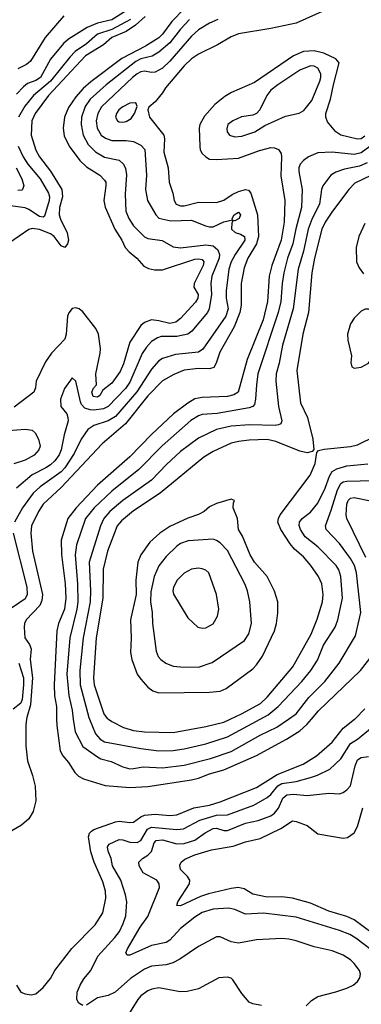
# Model space of a CAD drawing. Header units: inches. Extents: x 1834610 to 2027685, y 642842 to 774116.
# Tile 579 of 632: x 1982480 to 1984370, y 758424 to 763869. Entities that reach past the tile are written whole.
import ezdxf

# ---------------------------------------------------------------- set-up
doc = ezdxf.new("R2010")
doc.units = ezdxf.units.IN
doc.header["$MEASUREMENT"] = 0
doc.layers.add('B9785', color=7, linetype='Continuous')
doc.layers.add('B9786', color=7, linetype='Continuous')

msp = doc.modelspace()

# ---------------------------------------------------------------- linework, layer by layer
at = {"layer": 'B9785', "color": 5}
for points, elevation in [([(1982518.5, 760000), (1982514.4, 759970), (1982514.1, 759854.1), (1982524.2, 759770), (1982551.5, 759690), (1982565.7, 759630), (1982570.1, 759549.9), (1982555.3, 759490), (1982531.1, 759450), (1982490, 759414.6), (1982437.1, 759382.9)], 480), ([(1982462.3, 758530), (1982487, 758490), (1982510, 758480.8), (1982543.6, 758476.4), (1982570, 758481.3), (1982610, 758517.6), (1982650, 758567.4), (1982675.3, 758610), (1982768, 758732), (1982897.5, 758862.5), (1982939.9, 758930), (1982956.9, 759010), (1982955.1, 759050), (1982940.8, 759100.8), (1982892.1, 759210), (1982873.5, 759266.5), (1982860.2, 759350), (1982866.8, 759370), (1982878.1, 759381.9), (1982890, 759390.8), (1983010, 759432.2), (1983030, 759435.8), (1983090, 759429.5), (1983110, 759431.9), (1983150, 759461.5), (1983170, 759470.4), (1983230, 759476), (1983310, 759468.6), (1983350, 759472.1), (1983443.1, 759510), (1983530, 759524.4), (1983590, 759543.4), (1983790, 759622.2), (1983905.2, 759694.8), (1984048.3, 759751.7), (1984122.4, 759797.6), (1984210, 759874.4), (1984269.2, 759950.8), (1984332.5, 760000)], 480), ([(1982684.6, 760000), (1982685.4, 759965.4), (1982705, 759825), (1982718.2, 759798.2), (1982750, 759761), (1982785.8, 759705.8), (1982806, 759686), (1982833.1, 759670), (1982953, 759633), (1983090, 759622.1), (1983190, 759628.3), (1983430, 759664.5), (1983470, 759674.6), (1983530, 759698.5), (1983610, 759719.7), (1983790, 759799.6), (1983957, 759890), (1984030, 759937.1), (1984069.1, 759970.9), (1984094.1, 760000)], 520), ([(1982776.6, 760000), (1982786.3, 759930), (1982829.4, 759850), (1982910, 759793), (1982930, 759782.3), (1982986, 759766), (1983050, 759736.8), (1983090, 759727), (1983110, 759727.8), (1983162.5, 759737.5), (1983270, 759732.4), (1983390, 759745.6), (1983536.7, 759783.3), (1983650, 759822.5), (1983810, 759911.9), (1983903.8, 759956.2), (1983966.7, 760000)], 540), ([(1982866.5, 760000), (1982899.4, 759919.4), (1982925.8, 759890), (1982950, 759875.8), (1983150, 759839.1), (1983250, 759826.3), (1983330, 759827.9), (1983390, 759836.9), (1983510, 759865.1), (1983630, 759902.4), (1983811, 760000)], 560), ([(1982972.4, 760000), (1982990, 759988), (1983054.6, 759954.6), (1983110, 759937.4), (1983170, 759931.1), (1983330, 759927.9), (1983510, 759960.6), (1983610, 759984), (1983643.9, 760000)], 580), ([(1982830, 758417.4), (1982807.8, 758430), (1982795.4, 758450), (1982798.9, 758490), (1982814.4, 758530), (1982835.5, 758564.5), (1982874, 758610), (1982911.6, 758690), (1983007.1, 758792.9), (1983033.1, 758826.9), (1983053.6, 758870), (1983066.8, 758913.2), (1983073.2, 758990), (1983066.5, 759030), (1983039.4, 759110), (1982993.8, 759190), (1982985.4, 759230), (1982969, 759270), (1982965.8, 759294.2), (1982974.4, 759310), (1983030, 759334.8), (1983050, 759333.8), (1983090, 759319.6), (1983130, 759319.3), (1983150, 759330.1), (1983187.9, 759392.1), (1983210, 759404), (1983349.9, 759390.1), (1983385.7, 759394.3), (1983477, 759443), (1983570, 759470.1), (1983630, 759471.9), (1983774.9, 759525.1), (1983850, 759567.5), (1983870, 759584.7), (1983908.8, 759631.2), (1983930, 759644.6), (1984010, 759656.6), (1984090, 759678.3), (1984128.5, 759691.5), (1984195.9, 759724.1), (1984257.8, 759782.2), (1984310, 759865.7), (1984349, 759891), (1984430, 759956.4)], 460), ([(1984470.6, 758690), (1984339.8, 758790), (1984306, 758810), (1984250, 758832.2), (1984010, 758905.3), (1983830, 758927.9), (1983730, 758923), (1983670, 758949), (1983635.5, 758955.5), (1983550, 758949.9), (1983490, 758931.4), (1983450, 758906.2), (1983370, 758843.2), (1983310, 758778.7), (1983290, 758765.9), (1983210, 758749.3), (1983090, 758695.4), (1983075.1, 758695.1), (1983067.9, 758707.9), (1983076.8, 758730), (1983146.7, 758850), (1983189.5, 758910), (1983253.6, 759070), (1983252.7, 759090), (1983239.8, 759110), (1983163.8, 759150), (1983140.3, 759190), (1983139.8, 759210), (1983158.8, 759230), (1983190, 759249), (1983210, 759269), (1983224.1, 759315.9), (1983236, 759330), (1983270, 759333), (1983350, 759310.5), (1983390, 759312.5), (1983450, 759331.3), (1983507, 759373), (1983550, 759395.8), (1983570, 759398), (1983610, 759385.2), (1983630, 759385.4), (1983730, 759425.2), (1983800.3, 759439.7), (1983870, 759466.6), (1983890, 759481), (1983911.6, 759508.4), (1983936.6, 759563.4), (1983957.8, 759582.2), (1983994.4, 759585.6), (1984070, 759579.1), (1984191, 759591), (1984250, 759588.4), (1984270, 759595.9), (1984290, 759609.2), (1984310, 759631.6), (1984337, 759743.1), (1984350, 759775.3), (1984370, 759788.9), (1984410, 759794.3)], 440), ([(1984430, 758816.4), (1984330, 758890.6), (1984290, 758909.5), (1984190, 758938), (1984090, 758982.5), (1983990, 759011.1), (1983930, 759018.8), (1983850, 759015.7), (1983770, 759033.3), (1983721.5, 759061.5), (1983689.4, 759069.4), (1983650, 759064.4), (1983525.6, 759034.4), (1983480.5, 759019.5), (1983370, 758969), (1983350, 758969.7), (1983354.7, 758990), (1983419.8, 759090), (1983420.8, 759110), (1983407.9, 759130), (1983369.9, 759170), (1983365.8, 759194.2), (1983373.5, 759210), (1983393.1, 759226.9), (1983449.3, 759250), (1983542.3, 759277.7), (1983661.8, 759298.2), (1983730, 759321.6), (1983810, 759340.9), (1983924.5, 759395.5), (1983990, 759438.4), (1984010, 759435.5), (1984070, 759413.1), (1984130, 759366), (1984270, 759342.3), (1984293.6, 759346.4), (1984330, 759371.6), (1984350, 759407.2), (1984378.9, 759510)], 420), ([(1984065.5, 758414.5), (1984094.9, 758445.1), (1984130, 758466.7), (1984230, 758491.9), (1984290, 758512.8), (1984324.7, 758530), (1984350, 758550.4), (1984362.7, 758570), (1984365.3, 758590), (1984360.4, 758610), (1984330.9, 758650), (1984309.7, 758670), (1984270, 758696.2), (1984210, 758719.1), (1984110, 758742.2), (1984010, 758775.6), (1983970, 758784.9), (1983930, 758787.8), (1983790, 758779.8), (1983690, 758761.5), (1983650, 758769.8), (1983590, 758796.4), (1983570, 758796.9), (1983470, 758743.1), (1983366.3, 758673.7), (1983327.1, 758652.9), (1983290, 758642.6), (1983210, 758634.7), (1983170, 758617.5), (1983093.7, 758566.3), (1983007.9, 758490), (1982970, 758473.3), (1982910, 758459.8), (1982850, 758419.7)], 460), ([(1983818, 758418), (1983770, 758426.4), (1983750, 758435.4), (1983710, 758483), (1983659.6, 758559.6), (1983650, 758567.8), (1983630, 758574), (1983582.8, 758570), (1983470.2, 758509.8), (1983406.2, 758493.8), (1983368.1, 758491.9), (1983250, 758514.3), (1983212.2, 758507.8), (1983190, 758498.9), (1983150.2, 758470), (1983134, 758450), (1983021.7, 758270)], 480)]:
    msp.add_lwpolyline(points, dxfattribs=dict(at, elevation=elevation))
at = {"layer": 'B9786', "color": 5}
for points, elevation in [([(1983390, 763929.5), (1983321.2, 763858.8), (1983270.3, 763789.7), (1983250, 763769.5), (1983176.7, 763723.3), (1983045.5, 763654.4), (1982874.3, 763525.7), (1982831.6, 763488.4), (1982790, 763443.6), (1982750, 763383.9), (1982727.9, 763330), (1982721.2, 763270), (1982726.6, 763226.6), (1982754.6, 763170), (1982813.5, 763090), (1982850, 763056.4), (1982923.5, 763010), (1982950, 762982.4), (1982956.1, 762970), (1982956.4, 762950), (1982945.2, 762870), (1982952.8, 762832.8), (1983006.5, 762710), (1983045.1, 762650), (1983063.2, 762610), (1983085.2, 762585.2), (1983129.1, 762550), (1983166.3, 762506.3), (1983192.4, 762492.4), (1983225.2, 762485.2), (1983270, 762486.2), (1983450, 762544.9), (1983470, 762547.1), (1983490, 762542.2), (1983499.4, 762530), (1983495.3, 762510), (1983445, 762410), (1983444.1, 762390), (1983468.2, 762350), (1983466.5, 762330), (1983452.9, 762307.1), (1983370, 762217.3), (1983343.3, 762196.7), (1983310, 762189.2), (1983250, 762204.2), (1983210, 762208.9), (1983170, 762195), (1983150, 762178.3), (1983090, 762085.8), (1983054.3, 761965.7), (1983035.8, 761924.2), (1982990, 761859.6), (1982940.4, 761819.6), (1982923, 761790), (1982910, 761781.7), (1982885.8, 761785.8), (1982878.5, 761810), (1982888.1, 761831.9), (1982904.4, 761850), (1982900.9, 761910), (1982925.4, 762025.4), (1982927.1, 762050), (1982915.4, 762130), (1982901.1, 762161.1), (1982830, 762253.8), (1982810, 762269.8), (1982790, 762276.2), (1982770, 762272), (1982751.4, 762248.6), (1982745.1, 762230), (1982737.3, 762130), (1982730, 762101.6), (1982655.4, 762024.6), (1982622.6, 761977.4), (1982571.9, 761870), (1982567.3, 761832.7), (1982558, 761810), (1982450, 761727.2)], 420), ([(1983070, 763918.5), (1982990, 763868), (1982910, 763850.6), (1982853.9, 763826.1), (1982750, 763761.3), (1982722.4, 763737.6), (1982650, 763650.7), (1982594.5, 763550), (1982570, 763533.7), (1982524.1, 763515.9), (1982501.1, 763498.9), (1982461.7, 763458.3)], 340), ([(1984170, 763921.4), (1984010, 763850.9), (1983870, 763820.6), (1983690, 763791.2), (1983650, 763775.4), (1983574.3, 763730), (1983470, 763679.5), (1983430, 763652.7), (1983390, 763614.1), (1983286.6, 763493.4), (1983270, 763464.2), (1983230, 763415.1), (1983195.1, 763384.9), (1983188.8, 763370), (1983198.6, 763330), (1983277, 763230), (1983280.7, 763210), (1983277.4, 763137.4), (1983302.5, 763050), (1983306.6, 762970), (1983326.6, 762910), (1983334.1, 762870), (1983346.8, 762850), (1983370, 762840.6), (1983390, 762840.2), (1983470, 762859.3), (1983570, 762859.2), (1983610, 762871.9), (1983656.6, 762903.4), (1983690, 762918.9), (1983729.5, 762929.5), (1983746.7, 762926.7), (1983758.6, 762910), (1983796.8, 762790), (1983800.9, 762670), (1983790.9, 762629.1), (1983742.6, 762550), (1983722.5, 762497.5), (1983705.6, 762410), (1983705, 762290), (1983697.5, 762250), (1983667.1, 762170), (1983587.4, 762030), (1983566.8, 761970), (1983553.7, 761946.3), (1983530, 761938.1), (1983470, 761940.8), (1983390, 761931.8), (1983332.2, 761907.8), (1983270, 761871.6), (1983190, 761788.3), (1983065.1, 761634.9), (1982936.5, 761523.5), (1982710, 761282.9), (1982610.6, 761190), (1982584.7, 761150), (1982544.6, 761070), (1982541.2, 761030), (1982551.3, 760930), (1982606.7, 760690), (1982603.1, 760656.9), (1982591.3, 760630), (1982515.7, 760550), (1982506.4, 760530), (1982504.2, 760510), (1982509.5, 760450), (1982534, 760414), (1982543.6, 760390), (1982538.9, 760330), (1982551.1, 760230), (1982539.5, 760080.5), (1982519.9, 760010), (1982518.5, 760000)], 480), ([(1983173.9, 763886.1), (1983120.5, 763839.5), (1983070, 763803.9), (1982990, 763770.7), (1982944.7, 763730), (1982844.7, 763670), (1982640.1, 763450), (1982565.8, 763350), (1982546.6, 763310), (1982544.1, 763230), (1982570, 763148.1), (1982589.6, 763110), (1982650.9, 763030.9), (1982713.5, 762930), (1982716.9, 762890), (1982699.9, 762830), (1982699.1, 762790), (1982705.8, 762765.9), (1982742.7, 762690), (1982749.3, 762650.7), (1982744.9, 762630), (1982730, 762609.6), (1982710, 762618), (1982671.3, 762670), (1982650, 762685.5), (1982590, 762708.1), (1982550, 762714.6), (1982530, 762709.8), (1982424, 762636)], 380), ([(1983576.9, 763870), (1983530, 763849.9), (1983470, 763812.4), (1983430, 763777.5), (1983310, 763639.3), (1983270, 763602.1), (1983230, 763578.8), (1983210, 763577.5), (1983170, 763584.8), (1983150, 763580.6), (1983130, 763569.9), (1983103.9, 763550), (1982932.9, 763387.1), (1982911.9, 763350), (1982903.3, 763310), (1982909.1, 763270), (1982931.6, 763231.6), (1982954.3, 763214.3), (1982990, 763200.7), (1983070, 763201.8), (1983110, 763196.6), (1983150, 763175.8), (1983171.9, 763151.9), (1983181.5, 763010), (1983176.6, 762930), (1983183, 762890), (1983187.4, 762870), (1983233.7, 762790), (1983250, 762771.2), (1983316.8, 762756.8), (1983430, 762760.1), (1983508.8, 762728.8), (1983530, 762723.3), (1983550, 762724.5), (1983610, 762751.9), (1983657.5, 762762.5), (1983655.1, 762770), (1983667.2, 762790), (1983690, 762804.9), (1983701.8, 762790), (1983694, 762770), (1983670, 762757.4), (1983661.7, 762758.3), (1983653.4, 762746.6), (1983651.6, 762710), (1983672.7, 762692.7), (1983702.8, 762682.8), (1983723.7, 762670), (1983725, 762650), (1983671.7, 762570), (1983650.9, 762530), (1983636.9, 762490), (1983622.2, 762370), (1983623.1, 762330), (1983632.8, 762270), (1983620.6, 762230), (1983493.6, 762046.4), (1983469.1, 762030.9), (1983341.5, 762018.5), (1983270, 761995.4), (1983250, 761982.9), (1983210, 761937), (1983128.6, 761811.4), (1983010, 761674.9), (1982970, 761651.4), (1982890, 761625.4), (1982857.1, 761602.9), (1982819.5, 761550), (1982781.1, 761470), (1982729.2, 761390), (1982710, 761369.5), (1982594, 761286), (1982554.7, 761250), (1982496, 761170), (1982452.1, 761090)], 460), ([(1983419.9, 763870), (1983370, 763817.1), (1983310, 763742), (1983250, 763689.4), (1983213.2, 763666.8), (1983150, 763653.6), (1983122, 763638), (1982958.8, 763510), (1982869.7, 763430), (1982843.1, 763390), (1982822.4, 763330), (1982819.5, 763290), (1982831.8, 763230), (1982858.5, 763178.5), (1982899, 763139), (1982950, 763109.5), (1983030, 763092.7), (1983054.4, 763070), (1983066.5, 763046.5), (1983072, 763012), (1983064.4, 762904.4), (1983067.6, 762810), (1983083.3, 762770), (1983110, 762730.1), (1983170, 762668.1), (1983190, 762659.5), (1983267.9, 762647.9), (1983330, 762612.4), (1983370, 762608.1), (1983510, 762624.9), (1983550, 762619.3), (1983577.1, 762597), (1983585.3, 762570), (1983584.4, 762550), (1983542.5, 762450), (1983538.6, 762410), (1983540.6, 762350), (1983529.3, 762270.7), (1983518.8, 762250), (1983432.5, 762147.5), (1983410.4, 762129.6), (1983350, 762116.7), (1983263.4, 762116.6), (1983242, 762110), (1983210, 762089.9), (1983180.9, 762059.1), (1983157, 762023), (1983090, 761863.9), (1983065.6, 761830), (1982970.5, 761729.5), (1982943.2, 761716.8), (1982890, 761709.9), (1982870, 761711), (1982840.9, 761720.9), (1982821.6, 761741.6), (1982816, 761756), (1982790, 761869.3), (1982770, 761889.4), (1982728.1, 761830), (1982705.2, 761770), (1982707.8, 761730), (1982740.3, 761690), (1982747.2, 761670), (1982747.8, 761650), (1982725.8, 761574.2), (1982709, 761490), (1982698, 761462), (1982674.6, 761430), (1982650, 761407.8), (1982624.4, 761390), (1982548.4, 761351.6), (1982462.5, 761277.5)], 440), ([(1982725, 763890), (1982621.2, 763770), (1982540.4, 763639.6), (1982518.3, 763621.8), (1982470, 763597.9)], 320), ([(1983093.1, 763870), (1982990, 763815.8), (1982910, 763789.5), (1982850, 763736.7), (1982786.8, 763693.2), (1982757.1, 763662.9), (1982651, 763530), (1982556, 763450), (1982508.5, 763391.5), (1982472.7, 763330)], 360), ([(1984390, 763224.4), (1984370, 763211.2), (1984348.7, 763208.7), (1984257.4, 763230), (1984228.6, 763250), (1984184.1, 763304), (1984173.9, 763330), (1984173.4, 763350), (1984200.1, 763430), (1984216, 763510), (1984247.6, 763630), (1984230, 763653.7), (1984163.6, 763683.6), (1984110, 763696.6), (1984050, 763693), (1983995.2, 763670), (1983778.8, 763521.2), (1983652.7, 763467.3), (1983614.7, 763445.3), (1983559.3, 763400.7), (1983503.3, 763336.7), (1983477.2, 763290), (1983472.8, 763270), (1983476.8, 763170), (1983479.5, 763150), (1983489.7, 763129.7), (1983510, 763110.2), (1983530, 763098.6), (1983570, 763095.3), (1983690, 763103), (1983806.7, 763146.7), (1983870, 763161.9), (1983890, 763160.6), (1983911.6, 763151.6), (1983926.2, 763130), (1983929.4, 763109.4), (1983925.6, 763005.6), (1983946.8, 762870), (1983943, 762750), (1983926.4, 762650), (1983876.1, 762510), (1983859.9, 762450), (1983851.9, 762310), (1983827.5, 762210), (1983738.8, 761990), (1983688.1, 761810), (1983665.5, 761794.5), (1983630, 761785.7), (1983490, 761779.1), (1983450, 761772.1), (1983410.7, 761749.3), (1983330.9, 761690), (1983210, 761575.6), (1983088.9, 761451.1), (1982910, 761295), (1982792.9, 761170), (1982747.4, 761110), (1982710.1, 760989.9), (1982711.8, 760911.8), (1982731.5, 760750), (1982735.2, 760670), (1982727.3, 760610), (1982695.8, 760530), (1982686.1, 760490), (1982671.1, 760190), (1982673.5, 760130), (1982683, 760070), (1982684.6, 760000)], 520), ([(1982472.3, 763170), (1982499.9, 763110), (1982525.7, 763070), (1982594, 762990), (1982639.2, 762910), (1982644.8, 762890), (1982644, 762870), (1982616.8, 762783.2), (1982610, 762777.7), (1982590, 762780.4), (1982530, 762820.1), (1982510, 762828.6), (1982430, 762840.6)], 360), ([(1984438, 763182), (1984370, 763132.8), (1984330, 763122.9), (1984210, 763137.6), (1984130, 763132.5), (1984078.3, 763110), (1984050, 763089.8), (1984031.9, 763070), (1984024.3, 763050), (1984024.1, 763030), (1984043.8, 762930), (1984039.4, 762830), (1984007.8, 762712.2), (1983992.3, 762630), (1983961.8, 762550), (1983941.2, 762470), (1983932, 762410), (1983925.1, 762310), (1983911.2, 762250), (1983798.7, 761910), (1983789.6, 761850), (1983785.4, 761770), (1983778.6, 761741.4), (1983770.1, 761729.9), (1983750, 761722.7), (1983572, 761691.9), (1983490, 761685.8), (1983470, 761679.1), (1983427.8, 761652.2), (1983267.6, 761512.4), (1983138.8, 761381.2), (1982990, 761262.5), (1982891.7, 761170), (1982845, 761110), (1982794.5, 760965.5), (1982786.7, 760910), (1982800.2, 760750), (1982801.8, 760650), (1982796.3, 760610), (1982757.1, 760450), (1982740.8, 760250), (1982752.1, 760132), (1982769.6, 760050), (1982776.6, 760000)], 540), ([(1982460.8, 763050), (1982492.5, 762990), (1982502.7, 762950), (1982494.2, 762925.8), (1982470, 762925.2)], 340), ([(1984402.8, 763077.2), (1984361.1, 763058.9), (1984277.2, 763042.8), (1984230, 763025.7), (1984202.4, 763010), (1984156.6, 762950), (1984150.1, 762929.9), (1984139.9, 762850), (1984098.2, 762770), (1984076, 762710), (1984050.6, 762589.4), (1984021.2, 762490), (1983993.8, 762270), (1983934.6, 762070), (1983915.6, 761970), (1983899.3, 761910), (1983897.8, 761870), (1983911.9, 761730), (1983930.8, 761650), (1983925.4, 761634.6), (1983912.2, 761627.8), (1983894.2, 761625.8), (1983751.4, 761628.6), (1983650, 761620.6), (1983570, 761602.9), (1983470, 761554.5), (1983370, 761481.9), (1983292.2, 761410), (1983210, 761323.2), (1983050.8, 761210), (1982979.8, 761150), (1982945.1, 761110), (1982927.7, 761070), (1982864.1, 760870), (1982871.4, 760710), (1982869.4, 760650), (1982831.1, 760450), (1982813.3, 760270), (1982815.1, 760190), (1982862.4, 760010), (1982866.5, 760000)], 560), ([(1984470, 763028.9), (1984334.9, 762965.1), (1984301.5, 762930), (1984210.5, 762810), (1984170.5, 762750), (1984151.5, 762710), (1984112.1, 762550), (1984096, 762470), (1984077.9, 762250), (1984047.1, 762130), (1984013, 761930), (1984034.6, 761750), (1984072.3, 761670), (1984101.7, 761550), (1984107.7, 761492.3), (1984098.8, 761481.2), (1984070, 761474.7), (1984030, 761482.8), (1983896.5, 761536.5), (1983850, 761548.3), (1983750, 761544.3), (1983690, 761537), (1983650, 761526.7), (1983550, 761481.8), (1983498.5, 761450), (1983257.7, 761250), (1983110, 761152.5), (1983043.1, 761096.9), (1983018.6, 761070), (1982966.7, 760930), (1982941.7, 760830), (1982939.9, 760670), (1982904, 760450), (1982888.4, 760230), (1982892.9, 760190), (1982945, 760030), (1982965, 760005), (1982972.4, 760000)], 580), ([(1984390, 762742.6), (1984357.1, 762670), (1984342.8, 762610), (1984344.4, 762530), (1984357.8, 762497.8), (1984383, 762463)], 620), ([(1982418, 761598), (1982510, 761605.4), (1982550, 761598.6), (1982565.2, 761585.2), (1982584.1, 761550), (1982593.3, 761510), (1982585.5, 761490), (1982559.6, 761460.3), (1982510, 761432.4), (1982447.5, 761412.5)], 420), ([(1983643.9, 760000), (1983707.6, 760030), (1983812.1, 760087.9), (1983850, 760122.3), (1983991.4, 760290), (1984093.8, 760470), (1984126.8, 760553.2), (1984155.9, 760650), (1984158.7, 760690), (1984152.3, 760750), (1984134, 760790), (1984091, 760851), (1984050, 760898.8), (1984001.4, 760941.4), (1983976.2, 760970), (1983924.8, 761050), (1983908.9, 761090), (1983911.5, 761110), (1983921.7, 761130), (1984088.1, 761350), (1984114.7, 761414.7), (1984124.7, 761475.3), (1984134.2, 761485.8), (1984165.5, 761494.5), (1984310, 761509.4), (1984350, 761518.7), (1984450, 761567.5)], 580), ([(1983811, 760000), (1983855.8, 760024.2), (1983910.5, 760070), (1984041.1, 760210), (1984091.1, 760270), (1984127.1, 760327.1), (1984161.3, 760410), (1984225.4, 760510), (1984240.9, 760550), (1984265.7, 760670), (1984256.4, 760790), (1984246.2, 760826.2), (1984231.1, 760850), (1984130, 760953.1), (1984060.2, 761010), (1984033.5, 761050), (1984027.2, 761072.8), (1984029, 761090), (1984042.4, 761110), (1984090, 761145), (1984130, 761194.7), (1984170, 761277.8), (1984194.7, 761345.3), (1984210, 761370.1), (1984234.2, 761385.8), (1984290, 761401.8), (1984406.7, 761413.3)], 560), ([(1983966.7, 760000), (1984009.9, 760030), (1984079.4, 760120.6), (1984169.2, 760210), (1984247.6, 760310), (1984337.7, 760462.3), (1984368.5, 760590), (1984343.4, 760810), (1984333.4, 760850), (1984310.9, 760890), (1984250, 760972.2), (1984176, 761050), (1984171.7, 761070), (1984203.7, 761156.3), (1984238.2, 761270), (1984256.6, 761303.4), (1984270, 761313.3), (1984290, 761317.6), (1984510, 761322.5)], 540), ([(1984395.8, 760895.8), (1984291, 761111), (1984287.3, 761130), (1984289.9, 761190.1), (1984297.6, 761210), (1984310, 761223.2), (1984330, 761227.3), (1984430, 761206.8)], 520), ([(1982444.2, 761030), (1982518.9, 760730), (1982522.1, 760690), (1982510, 760666), (1982400.3, 760590)], 460), ([(1984094.1, 760000), (1984133.8, 760046.2), (1984365.2, 760270), (1984444.2, 760370)], 520), ([(1982475.7, 760310), (1982500.6, 760230), (1982501.7, 760190), (1982494.5, 760110), (1982486.9, 760090), (1982444.7, 760055.3)], 460), ([(1984332.5, 760000), (1984336.7, 760003.3), (1984390, 760057.5)], 480)]:
    msp.add_lwpolyline(points, dxfattribs=dict(at, elevation=elevation))
for points, elevation in [([(1984090, 763613.8), (1984030, 763590.4), (1983907.9, 763510), (1983870, 763479.5), (1983846.9, 763450), (1983809.4, 763370.6), (1983790.2, 763349.8), (1983770, 763340.4), (1983708.2, 763331.8), (1983659.1, 763310), (1983632.4, 763290), (1983626.1, 763266.1), (1983629, 763249), (1983641.6, 763230), (1983670, 763221.2), (1983710, 763225.8), (1983781.6, 763250), (1983835.9, 763284.1), (1983950, 763335.7), (1984027.3, 763352.7), (1984053.2, 763366.8), (1984096.8, 763423.2), (1984140.4, 763530), (1984146.7, 763550), (1984146.1, 763570), (1984130, 763601), (1984110, 763612.7)], 540), ([(1983119, 763410), (1983090, 763407.6), (1983050, 763386.9), (1983029.5, 763370), (1983015.7, 763350), (1983010.9, 763330), (1983020.7, 763310), (1983030, 763304.3), (1983050, 763302.3), (1983070, 763306.8), (1983096.8, 763323.2), (1983114.7, 763350), (1983129.6, 763390), (1983125.1, 763405.1)], 480), ([(1984410, 762269), (1984391.3, 762268.7), (1984370, 762258), (1984330, 762219.3), (1984310, 762186.6), (1984294, 762130), (1984296.7, 762096.7), (1984315.3, 762010), (1984313.2, 761973.2), (1984318.8, 761950), (1984330, 761942), (1984370, 761948.5), (1984409.3, 761970), (1984433.9, 762006.1), (1984460.5, 762030), (1984533, 762070), (1984552.9, 762087.1), (1984565.4, 762110), (1984567.8, 762127.8), (1984553.6, 762173.6), (1984525.7, 762205.7), (1984470, 762240.7)], 620), ([(1983650, 761218), (1983570, 761193), (1983530, 761175.4), (1983500.3, 761150), (1983470, 761132.3), (1983410, 761113.1), (1983310, 761066.8), (1983255.2, 761030), (1983199.8, 760979.8), (1983150.2, 760910), (1983133.9, 760870), (1983123.1, 760770), (1983125.5, 760690), (1983093.5, 760550), (1983097.4, 760450), (1983093.9, 760370), (1983101.1, 760330), (1983131, 760250), (1983150, 760222), (1983190, 760178.5), (1983217.3, 760157.3), (1983250, 760147), (1983530, 760149.6), (1983590, 760155.9), (1983621.7, 760170), (1983770, 760279.3), (1983790, 760300.6), (1983823.8, 760350), (1983889.3, 760490), (1983901, 760530), (1983908.4, 760588.4), (1983908.4, 760650), (1983890, 760707.8), (1983849.1, 760790), (1983778.7, 760870), (1983754.5, 760910), (1983713.7, 761013.7), (1983690.5, 761050), (1983686.2, 761110), (1983660.5, 761170), (1983662.5, 761197.5), (1983668.7, 761210)], 620), ([(1983550, 760995.5), (1983413.2, 760986.8), (1983370, 760972.1), (1983350, 760956.8), (1983290, 760900.3), (1983250.5, 760849.5), (1983223.4, 760790), (1983205.7, 760705.7), (1983203.8, 760650), (1983213.8, 760590), (1983214.3, 760530), (1983236, 760376), (1983246.7, 760346.7), (1983260.8, 760330), (1983288.9, 760310), (1983330, 760294.7), (1983370, 760289.3), (1983470, 760287.6), (1983545.7, 760314.3), (1983723.4, 760436.6), (1983747.5, 760472.5), (1983762.4, 760530), (1983753.2, 760650), (1983740.6, 760710), (1983726.3, 760750), (1983630, 760932.9), (1983590, 760975.5), (1983570, 760989.8)], 640), ([(1983470, 760835), (1983430, 760829.8), (1983390, 760809), (1983351, 760770), (1983331, 760730), (1983327.9, 760710), (1983331.7, 760691.7), (1983410, 760562), (1983466, 760510), (1983490, 760504.4), (1983510, 760506.7), (1983550, 760528), (1983575.1, 760570), (1983581.1, 760610), (1983568.3, 760690), (1983526.9, 760810), (1983510, 760825.7), (1983490, 760832.4)], 660)]:
    msp.add_lwpolyline(points, close=True, dxfattribs=dict(at, elevation=elevation))

doc.saveas('drawing.dxf')
